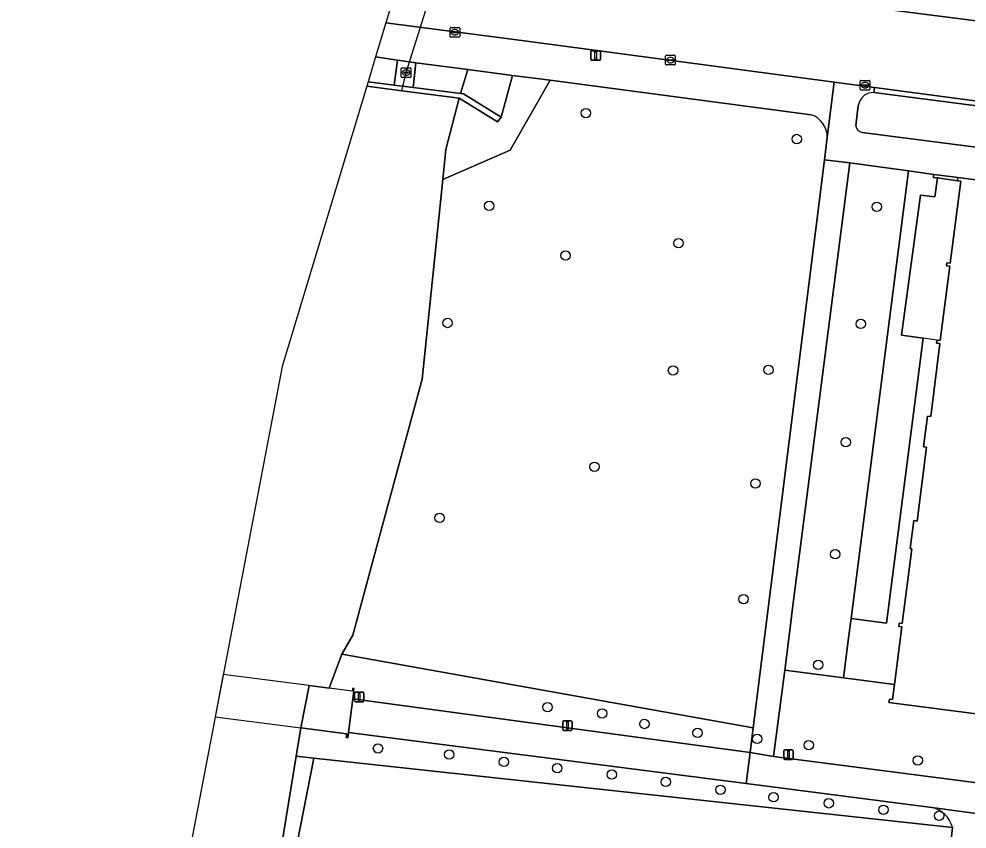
# Model space of a CAD drawing. Extents: x 162184 to 163154, y 385507 to 386516.
# Drawn here: x 162221.2 to 162320, y 386062.5 to 386146.9 of the extents above; entities that cross this region are included whole.
import ezdxf

# ---------------------------------------------------------------- set-up
doc = ezdxf.new("R2010")
doc.units = 0
for name, color, linetype in [('IMGEO_Boom', 7, 'Continuous'), ('IMGEO_Dek', 7, 'Continuous'), ('IMGEO_Duiker', 7, 'Continuous'), ('IMGEO_Erf', 7, 'Continuous'), ('IMGEO_Groenvoorziening', 7, 'Continuous'), ('IMGEO_Hek', 7, 'Continuous'), ('IMGEO_Kolk', 7, 'Continuous'), ('IMGEO_Lichtmast', 7, 'Continuous'), ('IMGEO_Muur', 7, 'Continuous'), ('IMGEO_Pand', 7, 'Continuous'), ('IMGEO_Rietland', 7, 'Continuous'), ('IMGEO_Rijbaan_lokaal_gesloten', 7, 'Continuous'), ('IMGEO_Rioolput', 7, 'Continuous'), ('IMGEO_Terreindeel_open', 7, 'Continuous'), ('IMGEO_Voetpad_gesloten', 7, 'Continuous'), ('IMGEO_Voetpad_open', 7, 'Continuous'), ('IMGEO_Waterloop', 7, 'Continuous')]:
    doc.layers.add(name, color=color, linetype=linetype)

msp = doc.modelspace()

# ---------------------------------------------------------------- linework, layer by layer
at = {"layer": 'IMGEO_Boom'}
for centre in [(162280.274, 386137.105), (162302.243, 386134.404), (162270.199, 386127.437), (162310.569, 386127.353), (162289.926, 386123.554), (162278.154, 386122.263), (162265.853, 386115.24), (162308.903, 386115.139), (162289.345, 386110.297), (162299.289, 386110.346), (162307.34, 386102.823), (162281.15, 386100.266), (162297.938, 386098.528), (162265.027, 386094.935), (162306.253, 386091.153), (162296.691, 386086.474), (162304.479, 386079.627), (162276.273, 386075.21), (162281.954, 386074.57), (162286.373, 386073.468), (162291.902, 386072.537), (162298.101, 386071.912), (162258.607, 386070.924), (162303.495, 386071.275), (162266.035, 386070.281), (162271.722, 386069.516), (162277.281, 386068.865), (162314.842, 386069.668), (162282.967, 386068.202), (162288.59, 386067.437), (162294.289, 386066.621), (162299.823, 386065.843), (162305.572, 386065.205), (162311.271, 386064.529), (162317.072, 386063.916)]:
    msp.add_circle(centre, 0.489, dxfattribs=at)
at = {"layer": 'IMGEO_Dek'}
msp.add_lwpolyline([(162241.641, 386074.204), (162241.642, 386074.204), (162250.559, 386073.061), (162255.37, 386072.444), (162255.299, 386072.044), (162255.479, 386072.013), (162255.547, 386072.572), (162255.936, 386075.749), (162256.108, 386077.156), (162255.964, 386077.18), (162255.925, 386076.886), (162251.425, 386077.468), (162242.488, 386078.625), (162242.488, 386078.625)], close=True, dxfattribs=at)
at = {"layer": 'IMGEO_Duiker'}
msp.add_lwpolyline([(162261.092, 386139.439), (162261.534, 386141.324), (162267.113, 386158.956), (162267.313, 386160.605)], dxfattribs=at)
at = {"layer": 'IMGEO_Erf'}
msp.add_lwpolyline([(162319.32, 386130.02), (162318.992, 386130.062), (162316.902, 386130.347), (162316.632, 386128.367), (162315.146, 386128.57), (162313.15, 386113.958), (162315.425, 386113.648), (162311.591, 386083.986), (162307.89, 386084.458), (162307.662, 386082.689), (162307.095, 386078.285), (162312.405, 386077.593), (162313.181, 386083.58), (162312.865, 386083.621), (162312.912, 386083.988), (162313.23, 386083.947), (162314.234, 386091.702), (162314.057, 386091.733), (162314.428, 386094.656), (162314.792, 386094.61), (162315.758, 386102.304), (162315.445, 386102.344), (162315.849, 386105.541), (162316.223, 386105.494), (162317.143, 386113.104), (162316.815, 386113.146), (162316.854, 386113.453), (162317.181, 386113.41), (162318.179, 386121.155), (162317.851, 386121.197), (162317.89, 386121.504), (162318.217, 386121.461)], close=True, dxfattribs=at)
at = {"layer": 'IMGEO_Groenvoorziening'}
for points in [[(162257.573, 386140.373), (162257.587, 386140.371), (162260.275, 386140.027), (162260.651, 386142.628), (162258.353, 386142.961), (162258.353, 386142.961)], [(162267.956, 386141.646), (162262.56, 386142.356), (162262.261, 386139.773), (162267.209, 386139.14)], [(162272.627, 386141.032), (162267.956, 386141.646), (162267.209, 386139.14), (162267.527, 386139.099), (162271.445, 386136.665)], [(162276.528, 386140.518), (162272.627, 386141.032), (162271.445, 386136.665), (162271.056, 386136.183), (162267.068, 386138.666), (162265.679, 386133.329), (162265.357, 386130.197), (162272.364, 386133.231)], [(162313.89, 386131.082), (162307.758, 386131.919), (162301.774, 386085.239), (162301.55, 386083.484), (162300.983, 386079.064), (162307.095, 386078.285), (162307.662, 386082.689), (162307.89, 386084.458)], [(162307.89, 386084.458), (162311.591, 386083.986), (162315.425, 386113.648), (162313.15, 386113.958), (162315.146, 386128.57), (162316.632, 386128.367), (162316.902, 386130.347), (162316.466, 386130.407), (162316.507, 386130.725), (162313.89, 386131.082)], [(162255.979, 386076.104), (162297.382, 386070.505), (162297.704, 386073.076), (162254.824, 386080.753), (162253.513, 386077.198), (162251.425, 386077.468), (162250.559, 386073.061), (162255.37, 386072.444), (162255.299, 386072.044), (162255.479, 386072.013), (162255.547, 386072.572)], [(162334.471, 386065.597), (162335.378, 386072.667), (162322.544, 386074.331), (162311.84, 386075.718), (162311.885, 386076.065), (162312.202, 386076.024), (162312.405, 386077.593), (162307.095, 386078.285), (162300.983, 386079.064), (162299.831, 386070.077)]]:
    msp.add_lwpolyline(points, close=True, dxfattribs=at)
for points in [[(162303.751, 386136.937), (162276.528, 386140.518), (162272.364, 386133.231), (162265.357, 386130.197), (162263.214, 386109.401), (162259.078, 386094.163), (162255.968, 386082.704), (162254.824, 386080.753), (162297.704, 386073.076), (162305.125, 386132.243)], [(162309.042, 386135.089), (162340.025, 386131.074), (162340.574, 386135.313), (162310.282, 386139.248)], [(162308.653, 386137.907), (162308.39, 386135.761)], [(162305.125, 386132.243), (162305.415, 386134.556)], [(162255.547, 386072.572), (162255.479, 386072.013), (162255.299, 386072.044), (162255.37, 386072.444), (162250.559, 386073.061), (162250.076, 386070.1), (162251.911, 386069.901), (162318.462, 386062.68)], [(162316.296, 386064.785), (162296.953, 386067.264), (162255.547, 386072.572)], [(162318.149, 386059.921), (162318.462, 386062.68), (162251.911, 386069.901), (162249.773, 386058.922)]]:
    msp.add_lwpolyline(points, dxfattribs=at)
for centre, radius, start, end in [((162310.217, 386137.667), 1.582, 87.64544, 171.27728), ((162302.938, 386134.597), 2.477, 359.05614, 70.84064), ((162309.219, 386135.913), 0.842, 190.37265, 257.89649), ((162315.664, 386061.968), 2.887, 14.27751, 77.35902)]:
    msp.add_arc(centre, radius, start, end, dxfattribs=at)
at = {"layer": 'IMGEO_Hek'}
for points in [[(162316.902, 386130.347), (162316.632, 386128.367), (162315.146, 386128.57), (162313.15, 386113.958)], [(162315.425, 386113.648), (162313.15, 386113.958)], [(162316.854, 386113.453), (162315.425, 386113.648)]]:
    msp.add_lwpolyline(points, dxfattribs=at)
at = {"layer": 'IMGEO_Kolk'}
for p, q in [((162266.119, 386145.099), (162266.119, 386145.951)), ((162266.194, 386146.025), (162267.046, 386146.025)), ((162266.378, 386145.519), (162266.378, 386145.531)), ((162266.816, 386145.482), (162266.418, 386145.482)), ((162266.421, 386145.568), (162266.819, 386145.568)), ((162266.607, 386145.805), (162266.632, 386145.805)), ((162266.862, 386145.531), (162266.862, 386145.519)), ((162267.12, 386145.951), (162267.12, 386145.099)), ((162267.046, 386145.025), (162266.194, 386145.025)), ((162266.63, 386145.245), (162266.605, 386145.245)), ((162288.578, 386142.198), (162288.578, 386143.05)), ((162288.653, 386143.124), (162289.505, 386143.124)), ((162288.837, 386142.618), (162288.837, 386142.63)), ((162289.275, 386142.581), (162288.877, 386142.581)), ((162288.88, 386142.667), (162289.278, 386142.667)), ((162289.089, 386142.344), (162289.064, 386142.344)), ((162289.066, 386142.904), (162289.091, 386142.904)), ((162289.321, 386142.63), (162289.321, 386142.618)), ((162289.579, 386143.05), (162289.579, 386142.198)), ((162289.505, 386142.124), (162288.653, 386142.124)), ((162308.85, 386139.584), (162308.85, 386140.436)), ((162308.925, 386140.51), (162309.777, 386140.51)), ((162309.851, 386140.436), (162309.851, 386139.584)), ((162309.777, 386139.51), (162308.925, 386139.51)), ((162309.109, 386140.004), (162309.109, 386140.016)), ((162309.547, 386139.967), (162309.149, 386139.967)), ((162309.152, 386140.053), (162309.55, 386140.053)), ((162309.361, 386139.73), (162309.336, 386139.73)), ((162309.338, 386140.29), (162309.363, 386140.29)), ((162309.593, 386140.016), (162309.593, 386140.004))]:
    msp.add_line(p, q, dxfattribs=at)
for points in [[(162266.119, 386145.099), (162266.119, 386145.951)], [(162266.194, 386146.025), (162267.046, 386146.025)], [(162267.12, 386145.951), (162267.12, 386145.099)], [(162267.046, 386145.025), (162266.194, 386145.025)], [(162288.578, 386142.198), (162288.578, 386143.05)], [(162288.653, 386143.124), (162289.505, 386143.124)], [(162289.579, 386143.05), (162289.579, 386142.198)], [(162289.505, 386142.124), (162288.653, 386142.124)], [(162308.85, 386139.584), (162308.85, 386140.436)], [(162308.925, 386140.51), (162309.777, 386140.51)], [(162309.851, 386140.436), (162309.851, 386139.584)], [(162309.777, 386139.51), (162308.925, 386139.51)]]:
    msp.add_lwpolyline(points, dxfattribs=at)
for centre, radius, start, end in [((162266.196, 386145.949), 0.0765, 91.55205, 178.44795), ((162266.196, 386145.949), 0.0765, 91.55205, 178.44795), ((162266.418, 386145.528), 0.0403, 85.87752, 175.75265), ((162266.415, 386145.518), 0.0366, 178.93798, 274.71019), ((162266.819, 386145.525), 0.043, 264.86636, 352.45326), ((162266.823, 386145.53), 0.0386, 1.73085, 96.63898), ((162267.044, 386145.949), 0.0765, 1.55205, 88.44795), ((162267.044, 386145.949), 0.0765, 1.55205, 88.44795), ((162266.196, 386145.101), 0.0765, 181.55205, 268.44795), ((162266.196, 386145.101), 0.0765, 181.55205, 268.44795), ((162267.044, 386145.101), 0.0765, 271.55205, 358.44795), ((162267.044, 386145.101), 0.0765, 271.55205, 358.44795), ((162288.655, 386143.048), 0.0765, 91.55205, 178.44795), ((162288.655, 386143.048), 0.0765, 91.55205, 178.44795), ((162288.877, 386142.627), 0.0403, 85.87752, 175.75265), ((162288.874, 386142.617), 0.0366, 178.93798, 274.71019), ((162289.278, 386142.624), 0.043, 264.86636, 352.45326), ((162289.282, 386142.629), 0.0386, 1.73085, 96.63898), ((162289.503, 386143.048), 0.0765, 1.55205, 88.44795), ((162289.503, 386143.048), 0.0765, 1.55205, 88.44795), ((162288.655, 386142.2), 0.0765, 181.55205, 268.44795), ((162288.655, 386142.2), 0.0765, 181.55205, 268.44795), ((162289.503, 386142.2), 0.0765, 271.55205, 358.44795), ((162289.503, 386142.2), 0.0765, 271.55205, 358.44795), ((162308.927, 386140.434), 0.0765, 91.55205, 178.44795), ((162308.927, 386140.434), 0.0765, 91.55205, 178.44795), ((162309.775, 386140.434), 0.0765, 1.55205, 88.44795), ((162309.775, 386140.434), 0.0765, 1.55205, 88.44795), ((162308.927, 386139.586), 0.0765, 181.55205, 268.44795), ((162308.927, 386139.586), 0.0765, 181.55205, 268.44795), ((162309.149, 386140.013), 0.0403, 85.87752, 175.75265), ((162309.146, 386140.003), 0.0366, 178.93798, 274.71019), ((162309.55, 386140.01), 0.043, 264.86636, 352.45326), ((162309.554, 386140.015), 0.0386, 1.73085, 96.63898), ((162309.775, 386139.586), 0.0765, 271.55205, 358.44795), ((162309.775, 386139.586), 0.0765, 271.55205, 358.44795)]:
    msp.add_arc(centre, radius, start, end, dxfattribs=at)
for centre, major_axis, ratio, start_param, end_param in [((162266.606, 386145.525), (-0.387, 0.002), 0.722429, 4.712389, 7.853982), ((162266.631, 386145.525), (-0.39, 0.002), 0.717154, 1.570796, 4.712389), ((162289.065, 386142.624), (-0.387, 0.002), 0.722429, 4.712389, 7.853982), ((162289.09, 386142.624), (-0.39, 0.002), 0.717154, 1.570796, 4.712389), ((162309.337, 386140.01), (-0.387, 0.002), 0.722429, 4.712389, 7.853982), ((162309.362, 386140.01), (-0.39, 0.002), 0.717154, 1.570796, 4.712389)]:
    msp.add_ellipse(centre, major_axis=major_axis, ratio=ratio, start_param=start_param, end_param=end_param, dxfattribs=at)
at = {"layer": 'IMGEO_Lichtmast'}
for p, q in [((162280.793, 386142.705), (162280.793, 386143.505)), ((162280.793, 386143.505), (162280.793, 386142.705)), ((162280.893, 386143.605), (162281.683, 386143.605)), ((162281.683, 386143.605), (162280.893, 386143.605)), ((162281.783, 386143.505), (162281.783, 386142.705)), ((162281.783, 386142.705), (162281.783, 386143.505)), ((162281.683, 386142.605), (162280.893, 386142.605)), ((162280.893, 386142.605), (162281.683, 386142.605)), ((162256.155, 386075.882), (162256.155, 386076.682)), ((162256.155, 386076.682), (162256.155, 386075.882)), ((162256.255, 386076.782), (162257.045, 386076.782)), ((162257.045, 386076.782), (162256.255, 386076.782)), ((162257.145, 386076.682), (162257.145, 386075.882)), ((162257.145, 386075.882), (162257.145, 386076.682)), ((162257.045, 386075.782), (162256.255, 386075.782)), ((162256.255, 386075.782), (162257.045, 386075.782)), ((162277.851, 386072.905), (162277.851, 386073.705)), ((162277.851, 386073.705), (162277.851, 386072.905)), ((162277.951, 386073.805), (162278.741, 386073.805)), ((162278.741, 386073.805), (162277.951, 386073.805)), ((162278.841, 386073.705), (162278.841, 386072.905)), ((162278.841, 386072.905), (162278.841, 386073.705)), ((162278.741, 386072.805), (162277.951, 386072.805)), ((162277.951, 386072.805), (162278.741, 386072.805)), ((162300.879, 386069.885), (162300.879, 386070.685)), ((162300.879, 386070.685), (162300.879, 386069.885)), ((162300.979, 386070.785), (162301.769, 386070.785)), ((162301.769, 386070.785), (162300.979, 386070.785)), ((162301.869, 386070.685), (162301.869, 386069.885)), ((162301.869, 386069.885), (162301.869, 386070.685)), ((162301.769, 386069.785), (162300.979, 386069.785)), ((162300.979, 386069.785), (162301.769, 386069.785))]:
    msp.add_line(p, q, dxfattribs=at)
for points in [[(162281.213, 386143.48), (162281.363, 386143.48), (162281.363, 386142.73), (162281.213, 386142.73), (162281.213, 386143.48)], [(162256.575, 386076.657), (162256.725, 386076.657), (162256.725, 386075.907), (162256.575, 386075.907), (162256.575, 386076.657)], [(162278.271, 386073.68), (162278.421, 386073.68), (162278.421, 386072.93), (162278.271, 386072.93), (162278.271, 386073.68)], [(162301.299, 386070.66), (162301.449, 386070.66), (162301.449, 386069.91), (162301.299, 386069.91), (162301.299, 386070.66)]]:
    msp.add_lwpolyline(points, dxfattribs=at)
for centre, start, end in [((162280.893, 386143.505), 90, 180), ((162280.893, 386143.505), 90, 180), ((162281.683, 386143.505), 0, 90), ((162281.683, 386143.505), 360, 90), ((162280.893, 386142.705), 180, 270), ((162280.893, 386142.705), 180, 270), ((162281.683, 386142.705), 270, 0), ((162281.683, 386142.705), 270, 0), ((162256.255, 386076.682), 90, 180), ((162256.255, 386076.682), 90, 180), ((162257.045, 386076.682), 0, 90), ((162257.045, 386076.682), 360, 90), ((162256.255, 386075.882), 180, 270), ((162256.255, 386075.882), 180, 270), ((162257.045, 386075.882), 270, 0), ((162257.045, 386075.882), 270, 0), ((162277.951, 386073.705), 90, 180), ((162277.951, 386073.705), 90, 180), ((162278.741, 386073.705), 0, 90), ((162278.741, 386073.705), 360, 90), ((162277.951, 386072.905), 180, 270), ((162277.951, 386072.905), 180, 270), ((162278.741, 386072.905), 270, 0), ((162278.741, 386072.905), 270, 0), ((162300.979, 386070.685), 90, 180), ((162300.979, 386070.685), 90, 180), ((162301.769, 386070.685), 0, 90), ((162301.769, 386070.685), 360, 90), ((162300.979, 386069.885), 180, 270), ((162300.979, 386069.885), 180, 270), ((162301.769, 386069.885), 270, 0), ((162301.769, 386069.885), 270, 0)]:
    msp.add_arc(centre, 0.1, start, end, dxfattribs=at)
at = {"layer": 'IMGEO_Muur'}
for points in [[(162257.573, 386140.373), (162257.434, 386139.912), (162257.448, 386139.91), (162261.092, 386139.439), (162267.068, 386138.666), (162271.056, 386136.183), (162271.445, 386136.665), (162267.527, 386139.099), (162267.209, 386139.14), (162262.261, 386139.773), (162260.275, 386140.027), (162257.587, 386140.371)], [(162316.507, 386130.725), (162316.466, 386130.407), (162316.902, 386130.347), (162318.992, 386130.062), (162319.033, 386130.38)]]:
    msp.add_lwpolyline(points, close=True, dxfattribs=at)
at = {"layer": 'IMGEO_Pand'}
msp.add_lwpolyline([(162332.132, 386128.681), (162319.033, 386130.38), (162318.992, 386130.062), (162319.32, 386130.02), (162318.217, 386121.461), (162317.89, 386121.504), (162317.851, 386121.197), (162318.179, 386121.155), (162317.181, 386113.41), (162316.854, 386113.453), (162316.815, 386113.146), (162317.143, 386113.104), (162316.223, 386105.494), (162315.849, 386105.541), (162315.445, 386102.344), (162315.758, 386102.304), (162314.792, 386094.61), (162314.428, 386094.656), (162314.057, 386091.733), (162314.234, 386091.702), (162313.23, 386083.947), (162312.912, 386083.988), (162312.865, 386083.621), (162313.181, 386083.58), (162312.405, 386077.593), (162312.202, 386076.024), (162311.885, 386076.065), (162311.84, 386075.718), (162322.544, 386074.331)], dxfattribs=at)
at = {"layer": 'IMGEO_Rietland'}
msp.add_lwpolyline([(162235.748, 385952.622), (162236.838, 385958.033), (162237.979, 385962.377), (162239.163, 385967.64), (162243.008, 385977.801), (162246.459, 385998.068), (162244.955, 386004.263), (162247.787, 386037.185), (162248.315, 386039.62), (162249.258, 386046.253), (162249.293, 386052.161), (162249.773, 386058.922), (162251.911, 386069.901), (162250.076, 386070.1), (162244.8, 386037.751), (162244.288, 386034.613), (162239.545, 386000), (162237.493, 385986.293), (162235.3, 385973.889), (162232.531, 385958.229), (162231.656, 385953.277)], dxfattribs=at)
at = {"layer": 'IMGEO_Rijbaan_lokaal_gesloten'}
for points in [[(162336.73, 386144.652), (162330.715, 386145.455), (162275.732, 386152.503), (162271.357, 386153.064), (162261.989, 386154.265), (162260.879, 386151.34), (162259.42, 386146.499)], [(162259.42, 386146.499), (162259.437, 386146.497), (162269.029, 386145.248), (162273.607, 386144.652), (162306.139, 386140.33), (162310.353, 386139.77), (162335.977, 386136.365)]]:
    msp.add_lwpolyline(points, dxfattribs=at)
at = {"layer": 'IMGEO_Rioolput'}
for p, q in [((162261.033, 386140.898), (162261.033, 386141.75)), ((162261.108, 386141.824), (162261.96, 386141.824)), ((162261.292, 386141.318), (162261.292, 386141.33)), ((162261.335, 386141.367), (162261.733, 386141.367)), ((162261.521, 386141.604), (162261.546, 386141.604)), ((162261.776, 386141.33), (162261.776, 386141.318)), ((162262.034, 386141.75), (162262.034, 386140.898)), ((162261.96, 386140.824), (162261.108, 386140.824)), ((162261.73, 386141.281), (162261.332, 386141.281)), ((162261.544, 386141.044), (162261.519, 386141.044))]:
    msp.add_line(p, q, dxfattribs=at)
for points in [[(162261.033, 386140.898), (162261.033, 386141.75)], [(162261.108, 386141.824), (162261.96, 386141.824)], [(162262.034, 386141.75), (162262.034, 386140.898)], [(162261.96, 386140.824), (162261.108, 386140.824)]]:
    msp.add_lwpolyline(points, dxfattribs=at)
for centre, radius, start, end in [((162261.11, 386141.748), 0.0765, 91.55205, 178.44795), ((162261.11, 386141.748), 0.0765, 91.55205, 178.44795), ((162261.332, 386141.327), 0.0403, 85.87752, 175.75265), ((162261.329, 386141.317), 0.0366, 178.93798, 274.71019), ((162261.733, 386141.324), 0.043, 264.86636, 352.45326), ((162261.737, 386141.329), 0.0386, 1.73085, 96.63898), ((162261.958, 386141.748), 0.0765, 1.55205, 88.44795), ((162261.958, 386141.748), 0.0765, 1.55205, 88.44795), ((162261.11, 386140.9), 0.0765, 181.55205, 268.44795), ((162261.11, 386140.9), 0.0765, 181.55205, 268.44795), ((162261.958, 386140.9), 0.0765, 271.55205, 358.44795), ((162261.958, 386140.9), 0.0765, 271.55205, 358.44795)]:
    msp.add_arc(centre, radius, start, end, dxfattribs=at)
for centre, major_axis, ratio, start_param, end_param in [((162261.52, 386141.324), (-0.387, 0.002), 0.722429, 4.712389, 7.853982), ((162261.545, 386141.324), (-0.39, 0.002), 0.717154, 1.570796, 4.712389)]:
    msp.add_ellipse(centre, major_axis=major_axis, ratio=ratio, start_param=start_param, end_param=end_param, dxfattribs=at)
at = {"layer": 'IMGEO_Terreindeel_open'}
msp.add_lwpolyline([(162262.56, 386142.356), (162260.651, 386142.628), (162260.275, 386140.027), (162262.261, 386139.773)], close=True, dxfattribs=at)
at = {"layer": 'IMGEO_Voetpad_gesloten'}
msp.add_lwpolyline([(162241.641, 386074.204), (162241.642, 386074.204), (162250.559, 386073.061), (162255.37, 386072.444), (162255.299, 386072.044), (162255.479, 386072.013), (162255.547, 386072.572), (162255.979, 386076.104), (162256.108, 386077.156), (162255.964, 386077.18), (162255.925, 386076.886), (162253.513, 386077.198), (162251.425, 386077.468), (162242.488, 386078.625), (162242.488, 386078.625)], close=True, dxfattribs=at)
at = {"layer": 'IMGEO_Voetpad_open'}
for points in [[(162261.989, 386154.265), (162271.357, 386153.064), (162275.732, 386152.503), (162330.715, 386145.455), (162336.73, 386144.652)], [(162305.415, 386134.556), (162306.139, 386140.33), (162273.607, 386144.652), (162269.029, 386145.248), (162259.437, 386146.497), (162259.42, 386146.499), (162258.353, 386142.961)], [(162258.353, 386142.961), (162258.353, 386142.961), (162260.651, 386142.628), (162262.56, 386142.356), (162267.956, 386141.646), (162272.627, 386141.032), (162276.528, 386140.518), (162303.751, 386136.937)], [(162310.282, 386139.248), (162310.353, 386139.77), (162306.139, 386140.33), (162305.415, 386134.556), (162305.125, 386132.243), (162307.758, 386131.919), (162313.89, 386131.082), (162316.507, 386130.725), (162319.033, 386130.38), (162332.132, 386128.681)], [(162335.977, 386136.365), (162310.353, 386139.77), (162310.282, 386139.248), (162340.574, 386135.313), (162343.99, 386134.88), (162370.427, 386131.472), (162370.591, 386131.46), (162374.85, 386130.906), (162374.947, 386130.882), (162433.897, 386123.153), (162433.998, 386123.151), (162438.832, 386122.519), (162438.968, 386122.49), (162481.668, 386117.141), (162482.448, 386117.039), (162488.462, 386116.238), (162488.565, 386116.214), (162502.033, 386114.344), (162550.987, 386107.982)], [(162308.39, 386135.761), (162308.653, 386137.907)], [(162369.451, 386127.225), (162343.455, 386130.63), (162343.99, 386134.88), (162340.574, 386135.313), (162340.025, 386131.074), (162309.042, 386135.089)], [(162334.471, 386065.597), (162299.831, 386070.077), (162297.382, 386070.505), (162296.953, 386067.264), (162316.296, 386064.785), (162323.757, 386063.753)], [(162323.802, 386063.741), (162323.757, 386063.753), (162316.296, 386064.785)], [(162318.462, 386062.68), (162318.149, 386059.921), (162317.829, 386057.487), (162317.366, 386053.298), (162315.39, 386036.8), (162311.682, 386003.405), (162311.414, 386001.018), (162310.927, 385996.685), (162309.058, 385980.055), (162308.336, 385973.43), (162305.445, 385946.92)]]:
    msp.add_lwpolyline(points, dxfattribs=at)
for points in [[(162307.758, 386131.919), (162305.125, 386132.243), (162297.704, 386073.076), (162297.382, 386070.505), (162299.831, 386070.077), (162300.983, 386079.064), (162301.55, 386083.484), (162301.774, 386085.239)], [(162255.979, 386076.104), (162255.547, 386072.572), (162296.953, 386067.264), (162297.382, 386070.505)]]:
    msp.add_lwpolyline(points, close=True, dxfattribs=at)
for centre, radius, start, end in [((162310.217, 386137.667), 1.582, 87.64544, 171.27728), ((162302.938, 386134.597), 2.477, 359.05614, 70.84064), ((162309.219, 386135.913), 0.842, 190.37265, 257.89649), ((162315.664, 386061.968), 2.887, 14.27751, 77.35902)]:
    msp.add_arc(centre, radius, start, end, dxfattribs=at)
at = {"layer": 'IMGEO_Waterloop'}
msp.add_lwpolyline([(162244.8, 386037.751), (162250.076, 386070.1), (162250.559, 386073.061), (162251.425, 386077.468), (162253.513, 386077.198), (162254.824, 386080.753), (162255.968, 386082.704), (162259.078, 386094.163), (162263.214, 386109.401), (162265.357, 386130.197), (162265.679, 386133.329), (162267.068, 386138.666), (162261.092, 386139.439), (162257.448, 386139.91), (162257.434, 386139.912), (162248.633, 386110.719), (162240.838, 386070.008), (162221.198, 385967.424)], dxfattribs=at)

doc.saveas('drawing.dxf')
